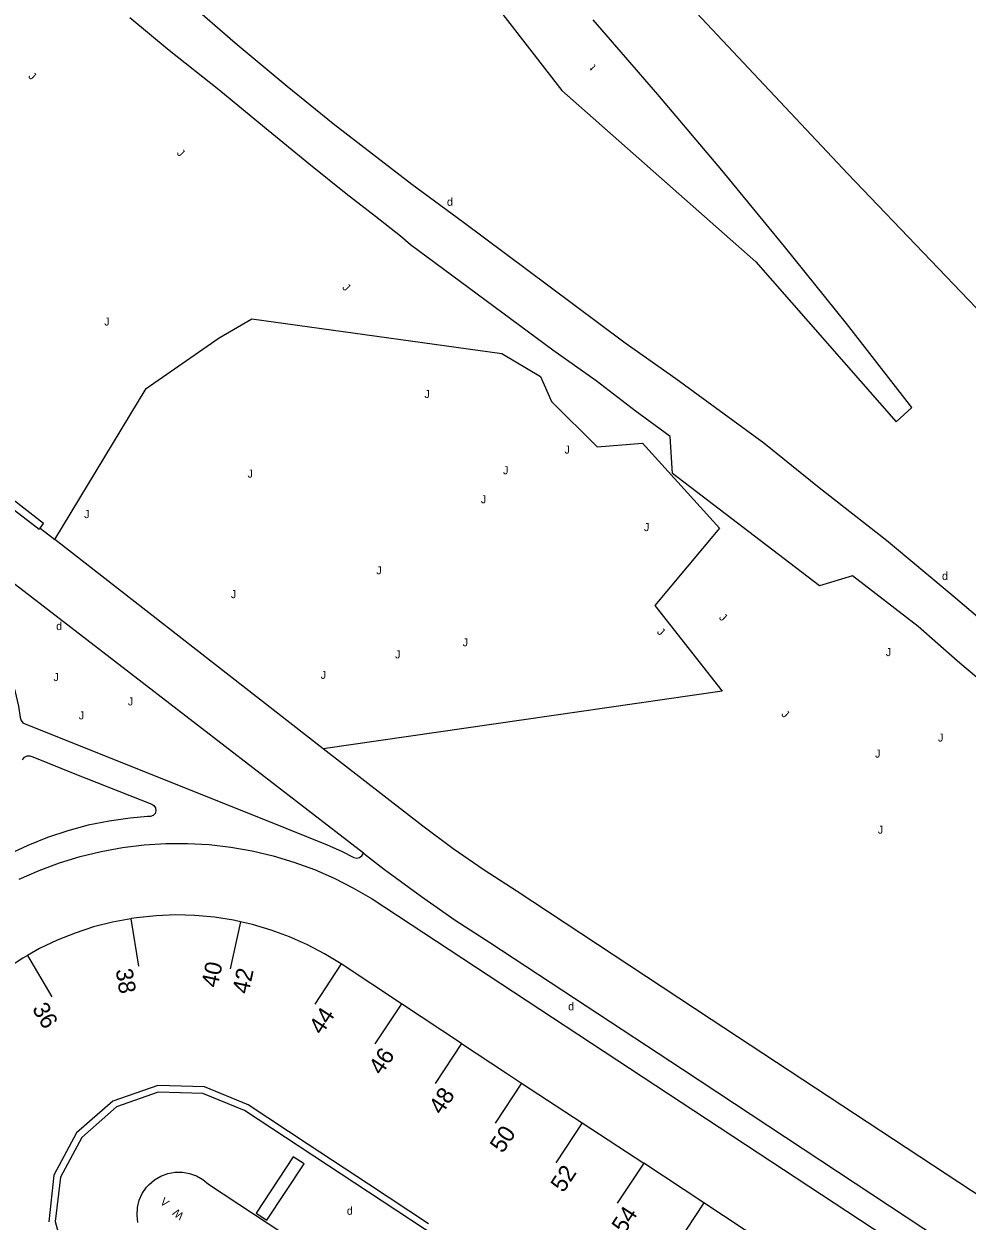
# Model space of a CAD drawing. Extents: x 134999 to 136502, y 457398 to 459002.
# Drawn here: x 135165 to 135223.9, y 458319.4 to 458394.2 of the extents above; entities that cross this region are included whole.
import ezdxf

# ---------------------------------------------------------------- set-up
doc = ezdxf.new("R2010")
doc.units = 0
for name, color, linetype in [('RI_DGTB_15', 7, 'Continuous'), ('RI_DGTB_19', 7, 'Continuous'), ('RI_DGTB_2', 7, 'Continuous'), ('RI_DGTB_29', 7, 'Continuous'), ('RI_DGTB_30', 7, 'Continuous'), ('RI_DGTB_31', 7, 'Continuous'), ('RI_DGTB_36', 7, 'Continuous'), ('RI_DGTB_43', 7, 'Continuous'), ('RI_DGTB_53', 7, 'Continuous'), ('RI_DGTB_54', 7, 'Continuous'), ('RI_DGTB_58', 7, 'Continuous'), ('RI_DGTB_7', 7, 'Continuous')]:
    doc.layers.add(name, color=color, linetype=linetype)

msp = doc.modelspace()

# ---------------------------------------------------------------- linework, layer by layer
at = {"layer": 'RI_DGTB_15'}
for p, q in [((135171.71, 458338.324), (135172.186, 458335.362)), ((135178.547, 458338.135), (135177.912, 458335.204)), ((135165.248, 458336.028), (135166.762, 458333.438)), ((135184.84, 458335.5), (135183.188, 458332.997)), ((135188.593, 458333.018), (135186.941, 458330.515)), ((135192.346, 458330.535), (135190.694, 458328.032)), ((135196.103, 458328.056), (135194.451, 458325.553)), ((135199.883, 458325.579), (135198.231, 458323.076)), ((135203.73, 458323.057), (135202.078, 458320.554)), ((135207.482, 458320.574), (135205.83, 458318.071))]:
    msp.add_line(p, q, dxfattribs=at)
at = {"layer": 'RI_DGTB_19'}
msp.add_lwpolyline([(135166.953, 458362.011), (135172.66, 458371.45), (135177.22, 458374.61), (135179.25, 458375.8), (135194.87, 458373.63), (135197.29, 458372.19), (135197.96, 458370.63), (135200.82, 458367.81), (135203.65, 458368.03), (135208.46, 458362.72), (135204.43, 458357.9), (135208.62, 458352.55), (135183.719, 458348.947)], dxfattribs=at)
at = {"layer": 'RI_DGTB_2'}
for p, q in [((135188.593, 458333.018), (135184.84, 458335.5)), ((135192.346, 458330.535), (135188.593, 458333.018)), ((135173.38, 458327.91), (135170.57, 458326.92)), ((135176.31, 458327.83), (135173.38, 458327.91)), ((135179.02, 458326.69), (135176.31, 458327.83)), ((135196.103, 458328.056), (135199.883, 458325.579)), ((135170.57, 458326.92), (135168.31, 458324.96)), ((135182.777, 458324.219), (135179.02, 458326.69)), ((135199.883, 458325.579), (135203.73, 458323.057)), ((135168.31, 458324.96), (135166.9, 458322.31)), ((135186.534, 458321.747), (135182.777, 458324.219)), ((135207.482, 458320.574), (135203.73, 458323.057)), ((135166.9, 458322.31), (135166.58, 458319.39)), ((135190.29, 458319.275), (135186.534, 458321.747)), ((135211.236, 458318.091), (135207.482, 458320.574))]:
    msp.add_line(p, q, dxfattribs=at)
for points in [[(135171.71, 458338.324), (135170.549, 458338.109), (135169.375, 458337.809), (135168.224, 458337.433), (135167.1, 458336.982), (135166.008, 458336.457), (135165.248, 458336.028)], [(135178.547, 458338.135), (135178.12, 458338.231), (135176.918, 458338.42), (135175.706, 458338.529), (135174.49, 458338.559), (135173.274, 458338.509), (135172.065, 458338.379), (135171.74, 458338.33), (135171.71, 458338.324)], [(135184.84, 458335.5), (135183.803, 458336.136), (135182.726, 458336.703), (135181.615, 458337.198), (135180.473, 458337.619), (135179.307, 458337.964), (135178.547, 458338.135)], [(135165.248, 458336.028), (135164.953, 458335.862), (135163.94, 458335.198), (135162.973, 458334.469), (135162.056, 458333.677), (135161.193, 458332.827), (135160.389, 458331.922), (135160.109, 458331.576)], [(135192.346, 458330.535), (135195.09, 458328.72), (135196.103, 458328.056)]]:
    msp.add_lwpolyline(points, dxfattribs=at)
at = {"layer": 'RI_DGTB_53'}
for p, q in [((135166.048, 458362.716), (135166.953, 458362.011)), ((135183.719, 458348.947), (135166.953, 458362.011)), ((135186.223, 458342.426), (135163.77, 458359.75))]:
    msp.add_line(p, q, dxfattribs=at)
for points in [[(135163.94, 458364.36), (135163.9, 458364.27), (135165.98, 458362.67), (135166.03, 458362.73), (135166.048, 458362.716)], [(135166.048, 458362.716), (135166.24, 458363.01), (135164.16, 458364.63), (135163.94, 458364.36)], [(135157.2, 458361.96), (135160.84, 458358.51), (135161.551, 458357.801), (135162.204, 458357.039), (135162.793, 458356.226), (135163.317, 458355.369), (135163.77, 458354.474), (135164.151, 458353.545), (135164.456, 458352.589), (135164.684, 458351.611), (135164.8, 458350.9), (135164.849, 458350.705), (135164.967, 458350.568), (135165.05, 458350.52), (135180.08, 458344.51), (135183.97, 458342.94), (135184.861, 458342.555), (135185.63, 458342.15), (135185.808, 458342.118), (135185.987, 458342.155), (135186.134, 458342.264), (135186.223, 458342.426)], [(135164.939, 458348.26), (135165.053, 458348.408), (135165.219, 458348.496), (135165.405, 458348.507), (135165.58, 458348.44), (135168.196, 458347.384), (135173.005, 458345.472), (135173.134, 458345.398), (135173.236, 458345.251), (135173.264, 458345.074), (135173.214, 458344.902), (135173.094, 458344.769), (135172.929, 458344.701), (135172.75, 458344.71), (135171.662, 458344.615), (135170.345, 458344.427), (135169.042, 458344.161), (135167.758, 458343.816), (135166.496, 458343.395), (135165.262, 458342.899), (135164.06, 458342.33)], [(135225.84, 458320.24), (135207.94, 458332.03), (135195.76, 458340.07), (135193.77, 458341.351), (135191.824, 458342.698), (135189.924, 458344.111), (135183.719, 458348.947)], [(135164.739, 458340.789), (135165.978, 458341.338), (135167.247, 458341.812), (135168.541, 458342.21), (135169.857, 458342.532), (135171.19, 458342.775), (135172.534, 458342.939), (135173.886, 458343.024), (135175.241, 458343.028), (135176.593, 458342.953), (135177.939, 458342.798), (135179.273, 458342.563), (135180.591, 458342.251), (135181.888, 458341.861), (135183.16, 458341.395), (135184.402, 458340.855), (135185.61, 458340.243), (135186.78, 458339.56), (135205.28, 458327.39), (135220.42, 458317.42)], [(135186.223, 458342.426), (135187.54, 458341.41), (135187.777, 458341.229), (135189.842, 458339.704), (135191.954, 458338.244), (135194.11, 458336.85), (135206.15, 458328.92), (135223.37, 458317.56), (135225.02, 458316.44)], [(135182.52, 458323.01), (135181.84, 458323.46), (135179.52, 458319.94), (135180.2, 458319.49), (135182.52, 458323.01)], [(135172.144, 458319.355), (135172.093, 458319.817), (135172.123, 458320.281), (135172.231, 458320.734), (135172.415, 458321.161), (135172.67, 458321.55), (135172.836, 458321.713), (135173.185, 458322.011), (135173.58, 458322.244), (135174.01, 458322.405), (135174.461, 458322.489), (135174.92, 458322.494), (135175.373, 458322.419), (135175.805, 458322.266), (135176.205, 458322.041), (135176.56, 458321.75), (135189.63, 458313.13)]]:
    msp.add_lwpolyline(points, dxfattribs=at)
at = {"layer": 'RI_DGTB_54'}
for points in [[(135228.241, 458354.047), (135223.042, 458358.48), (135218.885, 458361.952), (135214.676, 458365.251), (135211.235, 458368.022), (135205.731, 458372.041), (135202.576, 458374.289), (135197.802, 458377.831), (135192.476, 458381.813), (135189.257, 458384.189), (135184.337, 458387.971), (135181.468, 458390.303), (135178.225, 458393.021), (135172.191, 458398.271)], [(135225.997, 458352.143), (135223.312, 458354.423), (135220.862, 458356.575), (135216.763, 458359.738), (135214.697, 458359.124), (135205.516, 458366.129), (135205.371, 458368.456), (135203.194, 458370.055), (135200.757, 458371.928), (135198.052, 458373.839), (135189.164, 458380.412), (135188.542, 458380.96), (135186.988, 458382.196), (135185.147, 458383.616), (135182.925, 458385.392), (135180.043, 458387.742), (135177.192, 458390.104), (135174.094, 458392.563), (135171.638, 458394.606)]]:
    msp.add_lwpolyline(points, dxfattribs=at)
at = {"layer": 'RI_DGTB_58'}
for points in [[(135232.009, 458368.613), (135216.479, 458384.861), (135205.057, 458397.014), (135200.806, 458401.51), (135196.919, 458405.713), (135189.951, 458413.193), (135183.066, 458420.483), (135177.153, 458426.836), (135172.457, 458431.997), (135169.369, 458435.307), (135164.557, 458440.342), (135160.673, 458444.44), (135150.722, 458455.032), (135146.341, 458459.765), (135142.125, 458464.288), (135134.224, 458472.402)], [(135186.572, 458405.625), (135198.61, 458390.071), (135210.728, 458379.363), (135219.491, 458369.369), (135220.463, 458370.269), (135220.177, 458370.64), (135216.38, 458375.508), (135212.519, 458380.326), (135208.597, 458385.095), (135204.613, 458389.811), (135200.568, 458394.476)]]:
    msp.add_lwpolyline(points, dxfattribs=at)
at = {"layer": 'RI_DGTB_7'}
msp.add_lwpolyline([(135216.426, 458301.54), (135192.57, 458317.26), (135178.8, 458326.34), (135176.2, 458327.41), (135173.4, 458327.49), (135170.81, 458326.57), (135168.64, 458324.66), (135167.3, 458322.19), (135166.98, 458319.41), (135167.71, 458316.73), (135169.31, 458314.43), (135192.21, 458292.62), (135211.359, 458274.362)], dxfattribs=at)

# ---------------------------------------------------------------- texts
at = {"layer": 'RI_DGTB_29'}
for p in [(135191.44, 458382.86), (135222.35, 458359.49), (135167.04, 458356.36), (135199.01, 458332.6), (135185.19, 458319.83)]:
    msp.add_text('d', height=0.5, rotation=359.99965, dxfattribs=at).set_placement(p)
at = {"layer": 'RI_DGTB_30'}
for s, rotation, p in [('V', 321.48257, (135173.489, 458320.561)), ('W', 142.12381, (135175.061, 458319.865))]:
    msp.add_text(s, height=0.5, rotation=rotation, dxfattribs=at).set_placement(p)
at = {"layer": 'RI_DGTB_31'}
for rotation, p in [(315.92163, (135165.264, 458390.91)), (315.92163, (135174.536, 458386.117)), (315.92163, (135184.869, 458377.718)), (359.99965, (135170.04, 458375.38)), (359.99965, (135190.03, 458370.85)), (359.99965, (135198.78, 458367.38)), (359.99965, (135194.94, 458366.09)), (359.99965, (135178.99, 458365.88)), (359.99965, (135193.56, 458364.28)), (359.99965, (135168.79, 458363.35)), (359.99965, (135203.74, 458362.54)), (359.99965, (135187.03, 458359.84)), (359.99965, (135177.95, 458358.35)), (315.92163, (135208.394, 458357.098)), (315.92163, (135204.518, 458356.2)), (359.99965, (135192.42, 458355.34)), (359.99965, (135218.84, 458354.73)), (359.99965, (135188.2, 458354.59)), (359.99965, (135183.56, 458353.31)), (359.99965, (135166.87, 458353.17)), (359.99965, (135171.52, 458351.65)), (359.99965, (135168.45, 458350.78)), (315.92163, (135212.283, 458351.058)), (359.99965, (135218.17, 458348.39)), (359.99965, (135218.34, 458343.64))]:
    msp.add_text('J', height=0.5, rotation=rotation, dxfattribs=at).set_placement(p)
msp.add_text('J', height=0.5, dxfattribs=at).set_placement((135222.102, 458349.391))
at = {"layer": 'RI_DGTB_36'}
for s, rotation, p in [('38', 279.1119, (135170.751, 458335.133)), ('40', 77.7652, (135177.11, 458333.973)), ('42', 77.7652, (135179.047, 458333.575)), ('36', 300.298, (135165.507, 458332.705)), ('44', 56.5701, (135183.624, 458331.019)), ('46', 56.5701, (135187.352, 458328.498)), ('48', 56.5701, (135191.109, 458326.022)), ('50', 56.5701, (135194.921, 458323.626)), ('52', 56.5701, (135198.713, 458321.167)), ('54', 56.5701, (135202.528, 458318.596))]:
    msp.add_text(s, height=1.054, rotation=rotation, dxfattribs=at).set_placement(p)
at = {"layer": 'RI_DGTB_43'}
msp.add_text('t', height=0.5, rotation=132.59733, dxfattribs=at).set_placement((135200.768, 458391.573))

doc.saveas('drawing.dxf')
